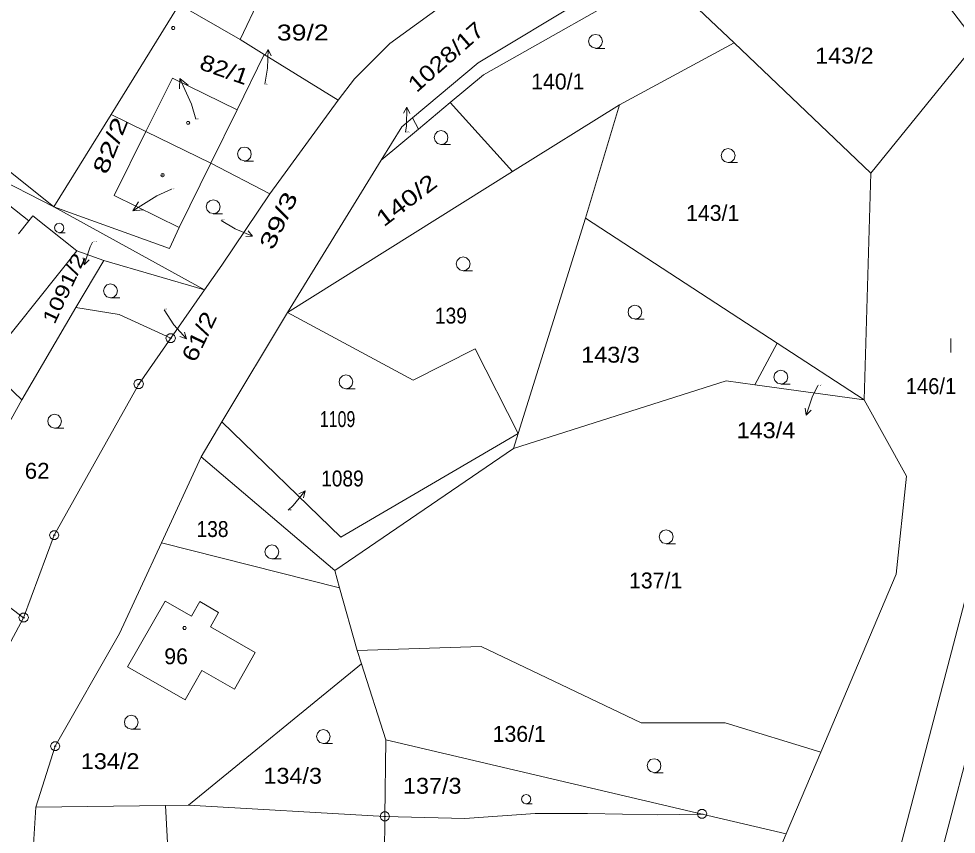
# Model space of a CAD drawing. Extents: x -687390 to -684106, y -954833 to -951648.
# Drawn here: x -686959.1 to -686858.8, y -952527.1 to -952439.9 of the extents above; entities that cross this region are included whole.
import ezdxf
from ezdxf.enums import TextEntityAlignment as Align

# ---------------------------------------------------------------- set-up
doc = ezdxf.new("R2010")
doc.units = 0
doc.header["$LTSCALE"] = 0.68
doc.header["$PDMODE"] = 32
doc.header["$PDSIZE"] = 0.34
for name, color, linetype, lineweight in [('1', 7, 'Continuous', 13), ('3', 7, 'Continuous', 13), ('4', 7, 'Continuous', 13), ('5', 7, 'Continuous', 13), ('7', 7, 'Continuous', 13), ('8', 7, 'Continuous', 13)]:
    doc.layers.add(name, color=color, linetype=linetype, lineweight=lineweight)
doc.layers.add('2', color=7, linetype='Continuous')

msp = doc.modelspace()

# ---------------------------------------------------------------- linework, layer by layer
at = {"layer": '1'}
for p, q in [((-686909.97, -952444.62), (-686859.13, -952414.04)), ((-686935.4, -952442.13), (-686931.02, -952432.85)), ((-686882.6, -952442.48), (-686890.33, -952435.12)), ((-686941.93, -952438.4), (-686949.2, -952450.15)), ((-686913.71, -952438.43), (-686919.41, -952442.55)), ((-686932.84, -952443.73), (-686935.4, -952442.13)), ((-686923.19, -952446.35), (-686919.41, -952442.55)), ((-686894.85, -952449.11), (-686882.6, -952442.48)), ((-686867.96, -952456.42), (-686882.6, -952442.48)), ((-686935.72, -952449.66), (-686932.84, -952443.73)), ((-686924.93, -952448.61), (-686932.84, -952443.73)), ((-686924.93, -952448.61), (-686923.19, -952446.35)), ((-686924.93, -952448.61), (-686932.23, -952458.65)), ((-686906.28, -952456.26), (-686912.94, -952448.87)), ((-686894.85, -952449.11), (-686906.28, -952456.26)), ((-686898.47, -952461.24), (-686894.85, -952449.11)), ((-686865.02, -952529.26), (-686843.91, -952448.54)), ((-686949.2, -952450.15), (-686955.32, -952460.02)), ((-686945.47, -952451.97), (-686949.2, -952450.15)), ((-686935.72, -952449.66), (-686938.55, -952455.36)), ((-686955.32, -952460.02), (-686966.69, -952451)), ((-686920.32, -952455.03), (-686918.12, -952451.47)), ((-686916.35, -952451.72), (-686916.96, -952450.49)), ((-686945.47, -952451.97), (-686938.55, -952455.36)), ((-686941.94, -952462.22), (-686938.55, -952455.36)), ((-686932.23, -952458.65), (-686938.55, -952455.36)), ((-686930.33, -952471.31), (-686920.32, -952455.03)), ((-686906.28, -952456.26), (-686930.33, -952471.31)), ((-686868.68, -952480.68), (-686867.96, -952456.42)), ((-686932.23, -952458.65), (-686937.35, -952466.26)), ((-686942.95, -952464.49), (-686955.32, -952460.02)), ((-686877.97, -952474.62), (-686898.47, -952461.24)), ((-686941.94, -952462.22), (-686942.95, -952464.49)), ((-686949.99, -952465.76), (-686939.21, -952468.92)), ((-686937.35, -952466.26), (-686939.21, -952468.92)), ((-686939.21, -952468.92), (-686942.83, -952474.08)), ((-686952.96, -952470.8), (-686958.75, -952480.67)), ((-686948.35, -952471.55), (-686952.96, -952470.8)), ((-686937.37, -952483.01), (-686930.33, -952471.31)), ((-686942.83, -952474.08), (-686948.35, -952471.55)), ((-686942.83, -952474.08), (-686946.25, -952478.98)), ((-686910.29, -952475.2), (-686905.67, -952484.28)), ((-686868.68, -952480.68), (-686877.97, -952474.62)), ((-686958.75, -952480.67), (-686962.65, -952476.97)), ((-686924.77, -952500.76), (-686943.83, -952495.95)), ((-686924.77, -952500.76), (-686925.29, -952498.94)), ((-686873.3, -952518.34), (-686865.26, -952499.32)), ((-686853.14, -952501.21), (-686871.22, -952570.41)), ((-686958.55, -952503.97), (-686962.48, -952511.27)), ((-686955.18, -952517.73), (-686948.32, -952505.67)), ((-686922.43, -952508.9), (-686922.88, -952507.49)), ((-686940.93, -952524.02), (-686922.43, -952508.9)), ((-686919.82, -952517.02), (-686922.43, -952508.9)), ((-686883.56, -952515.22), (-686873.3, -952518.34)), ((-686886.01, -952524.97), (-686919.82, -952517.02)), ((-686957.24, -952524.25), (-686955.18, -952517.73)), ((-686877.01, -952527.1), (-686873.3, -952518.34)), ((-686957.24, -952524.25), (-686957.66, -952530.75)), ((-686943.39, -952524.05), (-686957.24, -952524.25)), ((-686940.93, -952524.02), (-686943.39, -952524.05)), ((-686943.39, -952524.05), (-686942.8, -952534.28)), ((-686920.19, -952544.2), (-686919.93, -952525.23)), ((-686877.01, -952527.1), (-686886.01, -952524.97)), ((-686877.48, -952528.2), (-686877.01, -952527.1))]:
    msp.add_line(p, q, dxfattribs=at)
for points in [[(-686867.96, -952456.42), (-686856.69, -952442.48), (-686870.41, -952424.48)], [(-686935.4, -952442.13), (-686941.93, -952438.4), (-686948.37, -952434.71)], [(-686890.33, -952435.12), (-686909.39, -952445.9), (-686912.94, -952448.87)], [(-686918.12, -952451.47), (-686916.96, -952450.49), (-686909.97, -952444.62)], [(-686912.94, -952448.87), (-686916.35, -952451.72), (-686920.32, -952455.03)], [(-686939.21, -952468.92), (-686955.32, -952460.02), (-686962.16, -952456.52)], [(-686963.14, -952457.5), (-686957.99, -952461.53), (-686959.09, -952462.9)], [(-686952.87, -952464.74), (-686957.56, -952461), (-686957.99, -952461.53)], [(-686906.17, -952485.86), (-686905.67, -952484.28), (-686898.47, -952461.24)], [(-686952.87, -952464.74), (-686949.99, -952465.76), (-686952.96, -952470.8)], [(-686930.33, -952471.31), (-686916.92, -952478.58), (-686910.29, -952475.2)], [(-686877.97, -952474.62), (-686880.37, -952479.06), (-686868.68, -952480.68)], [(-686946.25, -952478.98), (-686955.28, -952495.15), (-686958.55, -952503.97)], [(-686925.29, -952498.94), (-686906.17, -952485.86), (-686883.44, -952478.63), (-686880.37, -952479.06)], [(-686958.75, -952480.67), (-686967.78, -952496.96), (-686958.55, -952503.97)], [(-686865.26, -952499.32), (-686864.15, -952488.83), (-686868.68, -952480.68)], [(-686925.29, -952498.94), (-686939.57, -952486.75), (-686937.37, -952483.01), (-686924.63, -952495.37), (-686905.67, -952484.28)], [(-686939.57, -952486.75), (-686943.83, -952495.95), (-686948.32, -952505.67)], [(-686883.56, -952515.22), (-686892.53, -952515.22), (-686909.63, -952507.04), (-686922.88, -952507.49), (-686924.77, -952500.76)], [(-686941.28, -952512.75), (-686947.45, -952509.22), (-686943.42, -952502.19), (-686940.59, -952503.81), (-686939.7, -952502.25), (-686937.71, -952503.41), (-686938.59, -952504.95), (-686933.78, -952507.71)], [(-686941.28, -952512.75), (-686939.49, -952509.63), (-686936.02, -952511.61), (-686933.78, -952507.71)], [(-686940.93, -952524.02), (-686919.93, -952525.23), (-686919.82, -952517.02)], [(-686886.01, -952524.97), (-686890.79, -952525.04), (-686898.28, -952524.9), (-686903.86, -952524.91), (-686911.38, -952525.46), (-686919.93, -952525.23)]]:
    msp.add_lwpolyline(points, dxfattribs=at)
at = {"layer": '3'}
msp.add_line((-686859.43, -952474.09), (-686859.43, -952475.59), dxfattribs=at)
for points in [[(-686897.39, -952443.06), (-686897.77, -952442.96), (-686898.04, -952442.69), (-686898.14, -952442.32), (-686898.04, -952441.95), (-686897.77, -952441.68), (-686897.4, -952441.58), (-686897.03, -952441.68), (-686896.76, -952441.95), (-686896.66, -952442.33), (-686896.76, -952442.71), (-686897.03, -952442.98), (-686897.41, -952443.08), (-686896.41, -952443.08)], [(-686913.91, -952453.35), (-686914.29, -952453.25), (-686914.56, -952452.98), (-686914.66, -952452.61), (-686914.56, -952452.24), (-686914.29, -952451.97), (-686913.92, -952451.87), (-686913.55, -952451.97), (-686913.28, -952452.24), (-686913.18, -952452.62), (-686913.28, -952453), (-686913.55, -952453.27), (-686913.93, -952453.37), (-686912.93, -952453.37)], [(-686934.94, -952455.11), (-686935.32, -952455.01), (-686935.59, -952454.74), (-686935.69, -952454.37), (-686935.59, -952454), (-686935.32, -952453.73), (-686934.95, -952453.63), (-686934.58, -952453.73), (-686934.31, -952454), (-686934.21, -952454.38), (-686934.31, -952454.76), (-686934.58, -952455.03), (-686934.96, -952455.13), (-686933.96, -952455.13)], [(-686883.22, -952455.28), (-686883.6, -952455.18), (-686883.87, -952454.91), (-686883.97, -952454.54), (-686883.87, -952454.17), (-686883.6, -952453.9), (-686883.23, -952453.8), (-686882.86, -952453.9), (-686882.59, -952454.17), (-686882.49, -952454.55), (-686882.59, -952454.93), (-686882.86, -952455.2), (-686883.24, -952455.3), (-686882.24, -952455.3)], [(-686938.27, -952460.75), (-686938.65, -952460.65), (-686938.92, -952460.38), (-686939.02, -952460.01), (-686938.92, -952459.64), (-686938.65, -952459.37), (-686938.28, -952459.27), (-686937.91, -952459.37), (-686937.64, -952459.64), (-686937.54, -952460.02), (-686937.64, -952460.4), (-686937.91, -952460.67), (-686938.29, -952460.77), (-686937.29, -952460.77)], [(-686954.76, -952462.78), (-686955.015, -952462.713), (-686955.196, -952462.532), (-686955.262, -952462.284), (-686955.196, -952462.036), (-686955.015, -952461.855), (-686954.767, -952461.788), (-686954.519, -952461.855), (-686954.338, -952462.036), (-686954.271, -952462.291), (-686954.338, -952462.546), (-686954.519, -952462.726), (-686954.773, -952462.793), (-686954.103, -952462.793)], [(-686911.55, -952466.86), (-686911.93, -952466.76), (-686912.2, -952466.49), (-686912.3, -952466.12), (-686912.2, -952465.75), (-686911.93, -952465.48), (-686911.56, -952465.38), (-686911.19, -952465.48), (-686910.92, -952465.75), (-686910.82, -952466.13), (-686910.92, -952466.51), (-686911.19, -952466.78), (-686911.57, -952466.88), (-686910.57, -952466.88)], [(-686949.26, -952469.75), (-686949.64, -952469.65), (-686949.91, -952469.38), (-686950.01, -952469.01), (-686949.91, -952468.64), (-686949.64, -952468.37), (-686949.27, -952468.27), (-686948.9, -952468.37), (-686948.63, -952468.64), (-686948.53, -952469.02), (-686948.63, -952469.4), (-686948.9, -952469.67), (-686949.28, -952469.77), (-686948.28, -952469.77)], [(-686893.18, -952472.02), (-686893.56, -952471.92), (-686893.83, -952471.65), (-686893.93, -952471.28), (-686893.83, -952470.91), (-686893.56, -952470.64), (-686893.19, -952470.54), (-686892.82, -952470.64), (-686892.55, -952470.91), (-686892.45, -952471.29), (-686892.55, -952471.67), (-686892.82, -952471.94), (-686893.2, -952472.04), (-686892.2, -952472.04)], [(-686877.58, -952478.97), (-686877.96, -952478.87), (-686878.23, -952478.6), (-686878.33, -952478.23), (-686878.23, -952477.86), (-686877.96, -952477.59), (-686877.59, -952477.49), (-686877.22, -952477.59), (-686876.95, -952477.86), (-686876.85, -952478.24), (-686876.95, -952478.62), (-686877.22, -952478.89), (-686877.6, -952478.99), (-686876.6, -952478.99)], [(-686924.08, -952479.48), (-686924.46, -952479.38), (-686924.73, -952479.11), (-686924.83, -952478.74), (-686924.73, -952478.37), (-686924.46, -952478.1), (-686924.09, -952478), (-686923.72, -952478.1), (-686923.45, -952478.37), (-686923.35, -952478.75), (-686923.45, -952479.13), (-686923.72, -952479.4), (-686924.1, -952479.5), (-686923.1, -952479.5)], [(-686955.23, -952483.69), (-686955.61, -952483.59), (-686955.88, -952483.32), (-686955.98, -952482.95), (-686955.88, -952482.58), (-686955.61, -952482.31), (-686955.24, -952482.21), (-686954.87, -952482.31), (-686954.6, -952482.58), (-686954.5, -952482.96), (-686954.6, -952483.34), (-686954.87, -952483.61), (-686955.25, -952483.71), (-686954.25, -952483.71)], [(-686889.85, -952496.05), (-686890.23, -952495.95), (-686890.5, -952495.68), (-686890.6, -952495.31), (-686890.5, -952494.94), (-686890.23, -952494.67), (-686889.86, -952494.57), (-686889.49, -952494.67), (-686889.22, -952494.94), (-686889.12, -952495.32), (-686889.22, -952495.7), (-686889.49, -952495.97), (-686889.87, -952496.07), (-686888.87, -952496.07)], [(-686932, -952497.67), (-686932.38, -952497.57), (-686932.65, -952497.3), (-686932.75, -952496.93), (-686932.65, -952496.56), (-686932.38, -952496.29), (-686932.01, -952496.19), (-686931.64, -952496.29), (-686931.37, -952496.56), (-686931.27, -952496.94), (-686931.37, -952497.32), (-686931.64, -952497.59), (-686932.02, -952497.69), (-686931.02, -952497.69)], [(-686947.03, -952515.89), (-686947.41, -952515.79), (-686947.68, -952515.52), (-686947.78, -952515.15), (-686947.68, -952514.78), (-686947.41, -952514.51), (-686947.04, -952514.41), (-686946.67, -952514.51), (-686946.4, -952514.78), (-686946.3, -952515.16), (-686946.4, -952515.54), (-686946.67, -952515.81), (-686947.05, -952515.91), (-686946.05, -952515.91)], [(-686926.5, -952517.42), (-686926.88, -952517.32), (-686927.15, -952517.05), (-686927.25, -952516.68), (-686927.15, -952516.31), (-686926.88, -952516.04), (-686926.51, -952515.94), (-686926.14, -952516.04), (-686925.87, -952516.31), (-686925.77, -952516.69), (-686925.87, -952517.07), (-686926.14, -952517.34), (-686926.52, -952517.44), (-686925.52, -952517.44)], [(-686891.14, -952520.53), (-686891.52, -952520.43), (-686891.79, -952520.16), (-686891.89, -952519.79), (-686891.79, -952519.42), (-686891.52, -952519.15), (-686891.15, -952519.05), (-686890.78, -952519.15), (-686890.51, -952519.42), (-686890.41, -952519.8), (-686890.51, -952520.18), (-686890.78, -952520.45), (-686891.16, -952520.55), (-686890.16, -952520.55)], [(-686904.83, -952523.87), (-686905.085, -952523.803), (-686905.266, -952523.622), (-686905.332, -952523.374), (-686905.266, -952523.126), (-686905.085, -952522.945), (-686904.837, -952522.878), (-686904.589, -952522.945), (-686904.408, -952523.126), (-686904.341, -952523.381), (-686904.408, -952523.636), (-686904.589, -952523.816), (-686904.843, -952523.883), (-686904.173, -952523.883)]]:
    msp.add_lwpolyline(points, dxfattribs=at)
msp.add_point((-686943.7, -952456.63), dxfattribs=at)
at = {"layer": '4'}
msp.add_line((-686962.65, -952476.97), (-686952.87, -952464.74), dxfattribs=at)
for points in [[(-686935.72, -952449.66), (-686942.65, -952446.27), (-686945.47, -952451.97)], [(-686945.47, -952451.97), (-686948.86, -952458.82), (-686941.94, -952462.22)]]:
    msp.add_lwpolyline(points, dxfattribs=at)
at = {"layer": '5'}
for points in [[(-686942.47, -952440.75), (-686942.38, -952440.9), (-686942.47, -952441.05), (-686942.65, -952441.05), (-686942.74, -952440.9), (-686942.65, -952440.75)], [(-686940.88, -952450.88), (-686940.79, -952451.03), (-686940.88, -952451.18), (-686941.06, -952451.18), (-686941.15, -952451.03), (-686941.06, -952450.88)], [(-686941.25, -952504.92), (-686941.16, -952505.07), (-686941.25, -952505.22), (-686941.43, -952505.22), (-686941.52, -952505.07), (-686941.43, -952504.92)]]:
    msp.add_lwpolyline(points, close=True, dxfattribs=at)
at = {"layer": '7'}
for p, q in [((-686932.407, -952443.181), (-686932.47, -952445.19)), ((-686932.77, -952446.91), (-686932.47, -952445.19)), ((-686941.84, -952446.298), (-686940.6, -952449.03)), ((-686940.13, -952450.66), (-686940.6, -952449.03)), ((-686917.571, -952449.351), (-686917.62, -952451.36)), ((-686917.74, -952452.04), (-686917.62, -952451.36)), ((-686942.76, -952458.15), (-686944.32, -952458.84)), ((-686946.86, -952460.437), (-686944.32, -952458.84)), ((-686937.43, -952461.47), (-686935.92, -952462.38)), ((-686934.065, -952463.154), (-686935.92, -952462.38)), ((-686952.076, -952466.23), (-686951.45, -952464.32)), ((-686951.18, -952463.79), (-686951.45, -952464.32)), ((-686943.54, -952471.03), (-686942.48, -952472.65)), ((-686941.154, -952474.161), (-686942.48, -952472.65)), ((-686873.62, -952479.14), (-686874.24, -952480.39)), ((-686874.875, -952482.297), (-686874.24, -952480.39)), ((-686928.464, -952490.409), (-686929.73, -952491.97)), ((-686930.28, -952492.48), (-686929.73, -952491.97))]:
    msp.add_line(p, q, dxfattribs=at)
for points in [[(-686932.763, -952443.84), (-686932.407, -952443.181), (-686932.093, -952443.861)], [(-686941.882, -952447.415), (-686941.84, -952446.298), (-686940.971, -952447.002)], [(-686917.922, -952450.012), (-686917.571, -952449.351), (-686917.253, -952450.028)], [(-686945.747, -952460.328), (-686946.86, -952460.437), (-686946.279, -952459.481)], [(-686934.554, -952462.587), (-686934.065, -952463.154), (-686934.812, -952463.205)], [(-686951.549, -952465.698), (-686952.076, -952466.23), (-686952.186, -952465.489)], [(-686941.344, -952473.436), (-686941.154, -952474.161), (-686941.848, -952473.878)], [(-686874.346, -952481.767), (-686874.875, -952482.297), (-686874.981, -952481.555)], [(-686929.146, -952490.718), (-686928.464, -952490.409), (-686928.626, -952491.14)]]:
    msp.add_lwpolyline(points, dxfattribs=at)
at = {"layer": '8'}
for p, q in [((-686942.95, -952474.08), (-686942.71, -952474.08)), ((-686946.37, -952478.98), (-686946.13, -952478.98)), ((-686955.4, -952495.15), (-686955.16, -952495.15)), ((-686958.67, -952503.97), (-686958.43, -952503.97)), ((-686955.3, -952517.73), (-686955.06, -952517.73)), ((-686920.05, -952525.23), (-686919.81, -952525.23)), ((-686886.13, -952524.97), (-686885.89, -952524.97))]:
    msp.add_line(p, q, dxfattribs=at)
for points in [[(-686942.68, -952473.6), (-686942.43, -952473.78), (-686942.33, -952474.07), (-686942.43, -952474.36), (-686942.68, -952474.54), (-686942.99, -952474.54), (-686943.24, -952474.36), (-686943.34, -952474.07), (-686943.24, -952473.78), (-686942.99, -952473.6)], [(-686946.1, -952478.5), (-686945.85, -952478.68), (-686945.75, -952478.97), (-686945.85, -952479.26), (-686946.1, -952479.44), (-686946.41, -952479.44), (-686946.66, -952479.26), (-686946.76, -952478.97), (-686946.66, -952478.68), (-686946.41, -952478.5)], [(-686955.13, -952494.67), (-686954.88, -952494.85), (-686954.78, -952495.14), (-686954.88, -952495.43), (-686955.13, -952495.61), (-686955.44, -952495.61), (-686955.69, -952495.43), (-686955.79, -952495.14), (-686955.69, -952494.85), (-686955.44, -952494.67)], [(-686958.4, -952503.49), (-686958.15, -952503.67), (-686958.05, -952503.96), (-686958.15, -952504.25), (-686958.4, -952504.43), (-686958.71, -952504.43), (-686958.96, -952504.25), (-686959.06, -952503.96), (-686958.96, -952503.67), (-686958.71, -952503.49)], [(-686955.03, -952517.25), (-686954.78, -952517.43), (-686954.68, -952517.72), (-686954.78, -952518.01), (-686955.03, -952518.19), (-686955.34, -952518.19), (-686955.59, -952518.01), (-686955.69, -952517.72), (-686955.59, -952517.43), (-686955.34, -952517.25)], [(-686885.86, -952524.49), (-686885.61, -952524.67), (-686885.51, -952524.96), (-686885.61, -952525.25), (-686885.86, -952525.43), (-686886.17, -952525.43), (-686886.42, -952525.25), (-686886.52, -952524.96), (-686886.42, -952524.67), (-686886.17, -952524.49)], [(-686919.78, -952524.75), (-686919.53, -952524.93), (-686919.43, -952525.22), (-686919.53, -952525.51), (-686919.78, -952525.69), (-686920.09, -952525.69), (-686920.34, -952525.51), (-686920.44, -952525.22), (-686920.34, -952524.93), (-686920.09, -952524.75)]]:
    msp.add_lwpolyline(points, close=True, dxfattribs=at)

# ---------------------------------------------------------------- texts
at = {"layer": '2'}
for s, height, width, p in [('143/2', 1.7, 1.1, (-686873.925, -952444.7)), ('39/2', 0.1, 1.25, (-686932.742, -952446.91)), ('82/1', 0.1, 1.1, (-686940.102, -952450.66)), ('82/2', 0.1, 1.25, (-686942.732, -952458.15)), ('39/3', 0.1, 1.25, (-686937.402, -952461.47)), ('61/2', 0.1, 1.05, (-686943.498, -952471.03)), ('139', 1.7, 0.9, (-686914.575, -952472.51)), ('143/3', 1.7, 1.1, (-686898.935, -952476.69)), ('146/1', 1.7, 0.95, (-686864.245, -952480.05)), ('143/4', 0.1, 1.1, (-686873.574, -952479.14)), ('1109', 1.7, 0.75, (-686926.885, -952483.58)), ('62', 1.7, 1.05, (-686958.436, -952489.11)), ('1089', 0.1, 0.9, (-686930.234, -952492.48)), ('138', 1.7, 0.9, (-686940.065, -952495.34)), ('134/2', 1.7, 1.1, (-686952.435, -952520.17)), ('134/3', 1.7, 1.1, (-686932.915, -952521.73)), ('137/3', 1.7, 1.1, (-686917.995, -952522.8))]:
    msp.add_text(s, height=height, dxfattribs=dict(at, width=width)).set_placement(p)
for s, height, p in [('140/1', 1.7, (-686904.285, -952447.47)), ('1028/17', 0.1, (-686917.694, -952452.04)), ('143/1', 1.7, (-686887.725, -952461.53)), ('1091/2', 0.1, (-686951.134, -952463.79)), ('137/1', 1.7, (-686893.825, -952500.84)), ('96', 1.7, (-686943.515, -952508.95)), ('136/1', 1.7, (-686908.405, -952517.25))]:
    msp.add_text(s, height=height, dxfattribs=at).set_placement(p)
at = {"layer": '2', "width": 1.3}
msp.add_text('140/2', height=1.7, rotation=37.414, dxfattribs=at).set_placement((-686920.046, -952462.233))
at = {"layer": '7'}
for s, width, p in [('39/2', 1.25, (-686931.475, -952442.23)), ('1089', 0.9, (-686926.745, -952489.93))]:
    msp.add_text(s, height=1.7, dxfattribs=dict(at, width=width)).set_placement(p)
for s, rotation, width, p in [('1028/17', 41.425, 1.2, (-686916.541, -952447.88)), ('39/3', 64.859, 1.45, (-686931.899, -952464.752)), ('61/2', 64.572, 1.25, (-686940.198, -952476.765))]:
    msp.add_text(s, height=1.7, rotation=rotation, dxfattribs=dict(at, width=width)).set_placement(p)
for s, height, rotation, width, p in [('82/1', 1.7, 340.681, 1.2, (-686934.867, -952447.02)), ('82/2', 1.7, 68.239, 1.4, (-686947.356, -952450.902)), ('1091/2', 1.5, 64.859, 1.3, (-686951.865, -952465.454))]:
    msp.add_text(s, height=height, rotation=rotation, dxfattribs=dict(at, width=width)).set_placement(p, align=Align.RIGHT)
at = {"layer": '7', "width": 1.1}
msp.add_text('143/4', height=1.7, dxfattribs=at).set_placement((-686876.056, -952484.77), align=Align.RIGHT)

doc.saveas('drawing.dxf')
